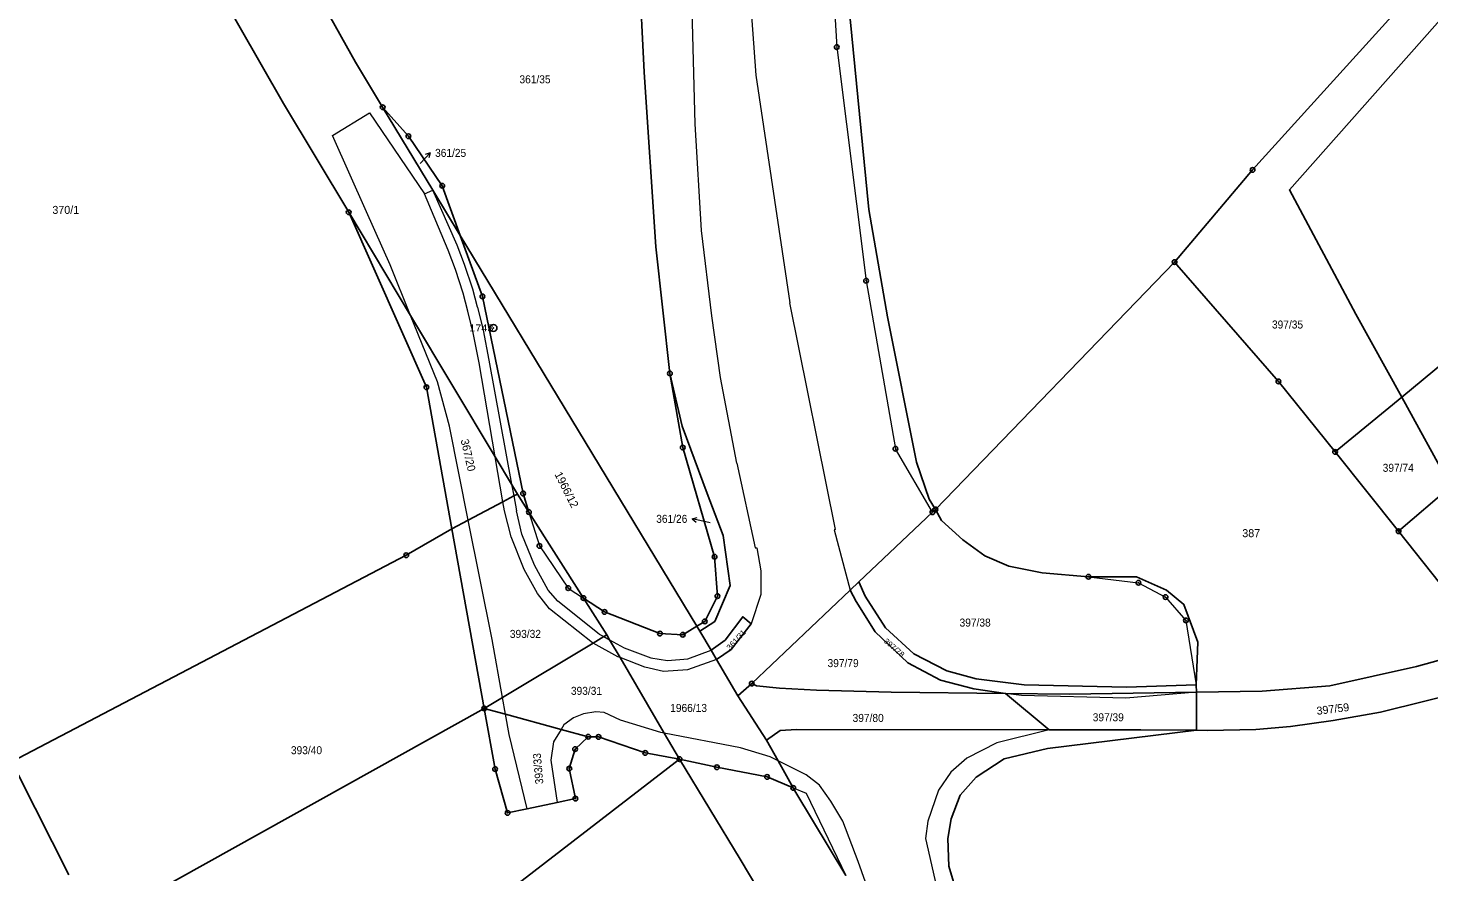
# Model space of a CAD drawing. Extents: x -679733 to -673243, y -1075091 to -1066557.
# Drawn here: x -675641.2 to -675343.7, y -1072985.8 to -1072806.7 of the extents above; entities that cross this region are included whole.
import ezdxf
from ezdxf.enums import TextEntityAlignment as Align

# ---------------------------------------------------------------- set-up
doc = ezdxf.new("R2010")
doc.units = 0
doc.header["$LTSCALE"] = 0.68
for name, color, linetype, lineweight in [('1', 7, 'Continuous', 25), ('4', 7, 'Continuous', 13), ('7', 7, 'Continuous', 13), ('8', 7, 'Continuous', 25)]:
    doc.layers.add(name, color=color, linetype=linetype, lineweight=lineweight)
doc.layers.add('2', color=7, linetype='Continuous')

msp = doc.modelspace()

# ---------------------------------------------------------------- linework, layer by layer
at = {"layer": '1'}
for p, q in [((-675499.17, -1072933.67), (-675549.4, -1072850.74)), ((-675448.52, -1072908.9), (-675397.73, -1072856.39)), ((-675349.44, -1072885.07), (-675339.03, -1072904.04)), ((-675363.62, -1072896.67), (-675350.16, -1072913.51)), ((-675544.33, -1072951.13), (-675551.19, -1072912.99)), ((-675466.61, -1072926.05), (-675464.74, -1072924.28)), ((-675498.51, -1072934.76), (-675499.17, -1072933.67)), ((-675495, -1072940.74), (-675496.15, -1072938.78)), ((-675433.64, -1072947.93), (-675424.34, -1072955.68)), ((-675393.08, -1072947.67), (-675393.12, -1072946.11)), ((-675484.4, -1072957.84), (-675490.47, -1072948.45))]:
    msp.add_line(p, q, dxfattribs=at)
for points in [[(-675448.52, -1072908.9), (-675449.85, -1072906.74), (-675452.49, -1072898.87), (-675458.7, -1072868), (-675462.64, -1072845.24), (-675466.61, -1072804.78), (-675468.02, -1072784.34), (-675468.66, -1072759.35), (-675468.62, -1072738.95), (-675468.34, -1072723.01)], [(-675397.73, -1072856.39), (-675381.14, -1072836.83), (-675324.75, -1072774.52), (-675290.4, -1072737.5)], [(-675634.82, -1072740.31), (-675625.19, -1072755.93), (-675586.95, -1072822.71), (-675573.11, -1072845.8)], [(-675349.44, -1072885.07), (-675359.25, -1072867.47), (-675373.34, -1072841.06), (-675285.66, -1072742.15)], [(-675513.21, -1072757.8), (-675512.46, -1072773.25), (-675510.33, -1072816.05), (-675507.9, -1072853.17), (-675504.88, -1072880.03)], [(-675565.89, -1072823.51), (-675571.67, -1072813.96), (-675577.95, -1072802.67), (-675586.09, -1072789.66)], [(-675349.44, -1072885.07), (-675323.88, -1072863.9), (-675303.64, -1072845.62), (-675268.69, -1072811.1)], [(-675549.4, -1072850.74), (-675553.23, -1072840.18), (-675560.42, -1072829.68), (-675565.89, -1072823.51)], [(-675549.4, -1072850.74), (-675555.21, -1072841.14), (-675565.89, -1072823.51)], [(-675551.19, -1072912.99), (-675556.59, -1072882.96), (-675573.11, -1072845.8)], [(-675573.11, -1072845.8), (-675559.96, -1072867.74), (-675541.98, -1072897.74), (-675538.52, -1072903.52), (-675537.26, -1072905.62), (-675534.84, -1072909.44)], [(-675534.84, -1072909.44), (-675536.06, -1072905.51), (-675544.7, -1072863.68), (-675549.4, -1072850.74)], [(-675397.73, -1072856.39), (-675375.67, -1072881.73), (-675363.62, -1072896.67), (-675349.44, -1072885.07)], [(-675504.88, -1072880.03), (-675502.17, -1072895.75), (-675495.39, -1072918.93), (-675494.8, -1072927.3), (-675497.49, -1072932.66), (-675499.17, -1072933.67)], [(-675504.88, -1072880.03), (-675502.26, -1072891.2), (-675496.95, -1072905.48), (-675493.55, -1072914.44), (-675492.11, -1072925.02), (-675495.38, -1072932.7), (-675498.51, -1072934.76), (-675496.15, -1072938.78)], [(-675551.19, -1072912.99), (-675547.71, -1072911.15), (-675540.35, -1072907.25), (-675538.06, -1072906.04), (-675537.26, -1072905.62)], [(-675339.03, -1072904.04), (-675350.16, -1072913.51), (-675330.81, -1072937.87), (-675324.57, -1072936.21)], [(-675502.85, -1072961.9), (-675506.1, -1072956.35), (-675515.48, -1072940.35), (-675517.69, -1072936.57), (-675518.31, -1072935.52), (-675523.27, -1072927.7), (-675534.84, -1072909.44)], [(-675464.74, -1072924.28), (-675449.15, -1072909.49), (-675448.52, -1072908.9)], [(-675393.12, -1072946.11), (-675393.01, -1072942.48), (-675392.81, -1072937.09), (-675395.77, -1072929.05), (-675399.45, -1072926.02), (-675405.79, -1072923.18), (-675416.01, -1072923.18), (-675425.83, -1072922.33), (-675432.88, -1072920.91), (-675437.99, -1072918.74), (-675442.69, -1072915.33), (-675447.19, -1072911.26), (-675448.52, -1072908.9)], [(-675551.19, -1072912.99), (-675560.89, -1072918.63), (-675644.7, -1072962.47)], [(-675464.74, -1072924.28), (-675463.43, -1072927.33), (-675459.09, -1072934.02), (-675453.1, -1072939.52), (-675446.1, -1072943.16), (-675439.87, -1072944.84), (-675429.66, -1072946.11), (-675407.94, -1072946.63), (-675393.12, -1072946.11)], [(-675496.15, -1072938.78), (-675493.13, -1072936.64), (-675489.42, -1072931.68), (-675487.61, -1072933.17), (-675491.87, -1072938.62), (-675495, -1072940.74), (-675490.47, -1072948.45), (-675487.51, -1072945.87), (-675466.61, -1072926.05)], [(-675466.61, -1072926.05), (-675465.35, -1072928.43), (-675461.31, -1072934.89), (-675454.38, -1072941.48), (-675447.42, -1072945.13), (-675440.33, -1072946.97), (-675433.64, -1072947.93)], [(-675523.27, -1072927.7), (-675518.75, -1072930.64), (-675507.01, -1072935.24), (-675502.17, -1072935.48), (-675499.17, -1072933.67)], [(-675632.56, -1072986.48), (-675643.23, -1072965.33), (-675644.7, -1072962.47), (-675650.06, -1072949), (-675656.29, -1072933.27)], [(-675518.31, -1072935.52), (-675518.93, -1072935.89), (-675521.19, -1072937.25), (-675540.42, -1072948.79), (-675544.33, -1072951.13)], [(-675330.81, -1072937.87), (-675335.1, -1072939.14), (-675346.31, -1072942.25), (-675364.71, -1072946.32), (-675379.09, -1072947.45), (-675393.08, -1072947.67)], [(-675487.51, -1072945.87), (-675486.49, -1072946.33), (-675481.61, -1072946.85), (-675473.78, -1072947.27), (-675457.87, -1072947.67), (-675433.64, -1072947.93)], [(-675393.08, -1072947.67), (-675419.96, -1072948.08), (-675433.64, -1072947.93)], [(-675424.34, -1072955.68), (-675404.85, -1072955.71), (-675393.08, -1072955.78), (-675393.08, -1072947.67)], [(-675334.85, -1072947.18), (-675354.01, -1072951.9), (-675364.06, -1072953.71), (-675373.08, -1072954.94), (-675380.47, -1072955.59), (-675390.73, -1072955.79), (-675393.08, -1072955.78)], [(-675522.23, -1072957.15), (-675525.03, -1072959.77), (-675526.25, -1072963.91), (-675524.97, -1072970.28), (-675528.82, -1072971.09), (-675535.21, -1072972.44), (-675539.37, -1072973.32), (-675542.02, -1072964), (-675544.33, -1072951.13), (-675627.09, -1072997.24)], [(-675544.33, -1072951.13), (-675539.77, -1072952.37), (-675528.01, -1072955.58), (-675522.23, -1072957.15)], [(-675424.34, -1072955.68), (-675477.98, -1072955.6), (-675481.46, -1072955.84), (-675484.4, -1072957.84)], [(-675393.08, -1072955.78), (-675424.7, -1072959.62), (-675433.88, -1072961.82), (-675439.83, -1072965.75), (-675443.23, -1072969.53), (-675445.13, -1072974.54), (-675445.9, -1072978.75), (-675445.68, -1072984.61), (-675444.24, -1072989.34), (-675439.35, -1073001.36), (-675432.66, -1073017.09), (-675428.37, -1073030.15), (-675423.46, -1073041.93), (-675410.58, -1073071.73), (-675398.79, -1073094.57)], [(-675502.85, -1072961.9), (-675510.12, -1072960.57), (-675520.05, -1072957.18), (-675522.23, -1072957.15)], [(-675484.4, -1072957.84), (-675481.91, -1072962.27), (-675478.7, -1072968)], [(-675596.64, -1073024.04), (-675582.08, -1073016.73), (-675550.47, -1072998.63), (-675502.85, -1072961.9)], [(-675502.85, -1072961.9), (-675494.92, -1072963.63), (-675484.24, -1072965.68), (-675478.7, -1072968)], [(-675481.85, -1072996.78), (-675489.97, -1072983.1), (-675502.85, -1072961.9)], [(-675478.7, -1072968), (-675478.13, -1072969), (-675467.54, -1072986.63)]]:
    msp.add_lwpolyline(points, dxfattribs=at)
at = {"layer": '4'}
for p, q in [((-675490.2, -1072767.27), (-675486.67, -1072816.73)), ((-675471.99, -1072767.75), (-675469.47, -1072810.74)), ((-675499.49, -1072827.02), (-675500.64, -1072787.2)), ((-675469.47, -1072810.74), (-675463.23, -1072860.34)), ((-675486.67, -1072816.73), (-675479.39, -1072865.04)), ((-675576.55, -1072829.49), (-675568.69, -1072824.69)), ((-675568.69, -1072824.69), (-675557, -1072841.93)), ((-675498.17, -1072849.71), (-675499.49, -1072827.02)), ((-675569.32, -1072845.75), (-675576.55, -1072829.49)), ((-675557, -1072841.93), (-675555.21, -1072841.14)), ((-675551.98, -1072853.85), (-675557, -1072841.93)), ((-675550.05, -1072852.81), (-675555.21, -1072841.14)), ((-675564.33, -1072856.99), (-675569.32, -1072845.75)), ((-675496.01, -1072867.77), (-675498.17, -1072849.71)), ((-675548.53, -1072856.87), (-675550.05, -1072852.81)), ((-675550.43, -1072857.94), (-675551.98, -1072853.85)), ((-675559.96, -1072867.74), (-675564.33, -1072856.99)), ((-675548.8, -1072862.99), (-675550.43, -1072857.94)), ((-675546.73, -1072862.15), (-675548.53, -1072856.87)), ((-675463.23, -1072860.34), (-675456.99, -1072896.02)), ((-675547.8, -1072866.81), (-675548.8, -1072862.99)), ((-675545.74, -1072865.99), (-675546.73, -1072862.15)), ((-675554.24, -1072881.82), (-675559.96, -1072867.74)), ((-675546.67, -1072871.42), (-675547.8, -1072866.81)), ((-675545.74, -1072865.99), (-675544.52, -1072870.85)), ((-675494.17, -1072880.91), (-675496.01, -1072867.77)), ((-675469.7, -1072913.14), (-675479.39, -1072865.04)), ((-675545.41, -1072877.79), (-675546.67, -1072871.42)), ((-675544.52, -1072870.85), (-675543.31, -1072877.19)), ((-675541.98, -1072897.74), (-675545.41, -1072877.79)), ((-675543.31, -1072877.19), (-675538.52, -1072903.52)), ((-675551.69, -1072891.23), (-675554.24, -1072881.82)), ((-675490.71, -1072899.04), (-675494.17, -1072880.91)), ((-675547.71, -1072911.15), (-675551.69, -1072891.23)), ((-675449.15, -1072909.49), (-675456.99, -1072896.02)), ((-675540.35, -1072907.25), (-675541.98, -1072897.74)), ((-675490.71, -1072899.04), (-675486.78, -1072917.05)), ((-675538.52, -1072903.52), (-675538.06, -1072906.04)), ((-675538.06, -1072906.04), (-675537.49, -1072909.16)), ((-675540.01, -1072909.21), (-675540.35, -1072907.25)), ((-675538.57, -1072914.69), (-675540.01, -1072909.21)), ((-675536.36, -1072914.11), (-675537.49, -1072909.16)), ((-675534.84, -1072909.44), (-675532.61, -1072916.63)), ((-675542.65, -1072936.49), (-675547.71, -1072911.15)), ((-675535.81, -1072921.66), (-675538.57, -1072914.69)), ((-675533.66, -1072920.69), (-675536.36, -1072914.11)), ((-675469.7, -1072913.14), (-675470.03, -1072913.22)), ((-675470.03, -1072913.22), (-675466.61, -1072926.05)), ((-675532.61, -1072916.63), (-675526.49, -1072925.6)), ((-675486.78, -1072917.05), (-675486.45, -1072917.06)), ((-675486.45, -1072917.06), (-675485.59, -1072921.96)), ((-675530.72, -1072926.01), (-675533.66, -1072920.69)), ((-675533.01, -1072926.73), (-675535.81, -1072921.66)), ((-675485.59, -1072921.96), (-675485.6, -1072926.95)), ((-675416.01, -1072923.18), (-675405.38, -1072924.45)), ((-675530.44, -1072929.97), (-675533.01, -1072926.73)), ((-675528.69, -1072928.33), (-675530.72, -1072926.01)), ((-675526.49, -1072925.6), (-675523.27, -1072927.7)), ((-675485.6, -1072926.95), (-675487.61, -1072933.17)), ((-675521.32, -1072937.18), (-675530.44, -1072929.97)), ((-675519.88, -1072935.36), (-675528.69, -1072928.33)), ((-675395.3, -1072932.44), (-675393.12, -1072946.11)), ((-675519.88, -1072935.36), (-675518.93, -1072935.89)), ((-675518.93, -1072935.89), (-675517.69, -1072936.57)), ((-675540.42, -1072948.79), (-675542.65, -1072936.49)), ((-675521.19, -1072937.25), (-675521.32, -1072937.18)), ((-675515.95, -1072940.17), (-675521.19, -1072937.25)), ((-675517.69, -1072936.57), (-675514.58, -1072938.3)), ((-675514.58, -1072938.3), (-675508.91, -1072940.39)), ((-675501.09, -1072940.6), (-675496.15, -1072938.78)), ((-675515.48, -1072940.35), (-675515.95, -1072940.17)), ((-675510.22, -1072942.36), (-675515.48, -1072940.35)), ((-675508.91, -1072940.39), (-675505.4, -1072940.97)), ((-675505.4, -1072940.97), (-675501.09, -1072940.6)), ((-675495, -1072940.74), (-675501.16, -1072942.92)), ((-675506.23, -1072943.27), (-675510.22, -1072942.36)), ((-675501.16, -1072942.92), (-675506.23, -1072943.27)), ((-675430.24, -1072948.42), (-675433.64, -1072947.93)), ((-675393.08, -1072947.67), (-675408.05, -1072948.97)), ((-675539.77, -1072952.37), (-675540.42, -1072948.79)), ((-675408.05, -1072948.97), (-675430.24, -1072948.42)), ((-675539, -1072956.66), (-675539.77, -1072952.37)), ((-675525.39, -1072953.14), (-675527.41, -1072954.6)), ((-675523.26, -1072952.26), (-675525.39, -1072953.14)), ((-675520.63, -1072951.82), (-675523.26, -1072952.26)), ((-675518.82, -1072952), (-675520.63, -1072951.82)), ((-675515.35, -1072953.62), (-675518.82, -1072952)), ((-675506.81, -1072956.21), (-675515.35, -1072953.62)), ((-675535.21, -1072972.44), (-675539, -1072956.66)), ((-675528.01, -1072955.58), (-675529.62, -1072958.2)), ((-675527.41, -1072954.6), (-675528.01, -1072955.58)), ((-675506.1, -1072956.35), (-675506.81, -1072956.21)), ((-675489.87, -1072959.53), (-675506.1, -1072956.35)), ((-675424.34, -1072955.68), (-675435.46, -1072958.43)), ((-675529.62, -1072958.2), (-675530.15, -1072962.12)), ((-675483.63, -1072961.42), (-675489.87, -1072959.53)), ((-675435.46, -1072958.43), (-675441.85, -1072961.72)), ((-675530.15, -1072962.12), (-675528.82, -1072971.09)), ((-675481.91, -1072962.27), (-675483.63, -1072961.42)), ((-675475.98, -1072965.21), (-675481.91, -1072962.27)), ((-675441.85, -1072961.72), (-675445.21, -1072964.64)), ((-675473.15, -1072967.44), (-675475.98, -1072965.21)), ((-675445.21, -1072964.64), (-675447.85, -1072968.49)), ((-675478.7, -1072968), (-675475.95, -1072969.14)), ((-675470.71, -1072970.79), (-675473.15, -1072967.44)), ((-675447.85, -1072968.49), (-675450.15, -1072975.04)), ((-675475.95, -1072969.14), (-675467.54, -1072986.63)), ((-675468.2, -1072975.05), (-675470.71, -1072970.79)), ((-675464.94, -1072983.59), (-675468.2, -1072975.05)), ((-675450.15, -1072975.04), (-675450.62, -1072978.77)), ((-675450.62, -1072978.77), (-675448.28, -1072988.97)), ((-675456.91, -1073006.03), (-675464.94, -1072983.59))]:
    msp.add_line(p, q, dxfattribs=at)
msp.add_lwpolyline([(-675405.38, -1072924.45), (-675399.64, -1072927.51), (-675395.3, -1072932.44)], dxfattribs=at)
at = {"layer": '7'}
for p, q in [((-675555.775, -1072833.201), (-675556.831, -1072833.574)), ((-675500.184, -1072910.875), (-675499.321, -1072911.588))]:
    msp.add_line(p, q, dxfattribs=at)
for points in [[(-675557.93, -1072835.43), (-675557.86, -1072835.36), (-675555.775, -1072833.201), (-675556.111, -1072834.27)], [(-675496.31, -1072911.76), (-675497.26, -1072911.55), (-675500.184, -1072910.875), (-675499.096, -1072910.612)]]:
    msp.add_lwpolyline(points, dxfattribs=at)
at = {"layer": '8'}
for centre, radius in [((-675469.47, -1072810.7399), 0.5), ((-675469.47, -1072810.7399), 0.0303), ((-675565.89, -1072823.5099), 0.5), ((-675565.89, -1072823.5099), 0.0303), ((-675560.42, -1072829.6799), 0.5), ((-675560.42, -1072829.6799), 0.0303), ((-675381.14, -1072836.8299), 0.5), ((-675381.14, -1072836.8299), 0.0303), ((-675553.23, -1072840.1799), 0.5), ((-675553.23, -1072840.1799), 0.0303), ((-675573.11, -1072845.7999), 0.5), ((-675573.11, -1072845.7999), 0.0303), ((-675397.73, -1072856.3899), 0.5), ((-675397.73, -1072856.3899), 0.0303), ((-675463.23, -1072860.3399), 0.5), ((-675463.23, -1072860.3399), 0.0303), ((-675544.7, -1072863.6799), 0.5), ((-675544.7, -1072863.6799), 0.0303), ((-675542.37, -1072870.3698), 0.75), ((-675542.37, -1072870.3698), 0.03), ((-675504.88, -1072880.0299), 0.5), ((-675556.59, -1072882.9599), 0.5), ((-675504.88, -1072880.0299), 0.0303), ((-675375.67, -1072881.7299), 0.5), ((-675375.67, -1072881.7299), 0.0303), ((-675556.59, -1072882.9599), 0.0303), ((-675502.17, -1072895.7499), 0.5), ((-675502.17, -1072895.7499), 0.0303), ((-675456.99, -1072896.0199), 0.5), ((-675456.99, -1072896.0199), 0.0303), ((-675363.62, -1072896.6699), 0.5), ((-675363.62, -1072896.6699), 0.0303), ((-675536.06, -1072905.5099), 0.5), ((-675536.06, -1072905.5099), 0.0303), ((-675534.84, -1072909.4399), 0.5), ((-675534.84, -1072909.4399), 0.0303), ((-675449.15, -1072909.4899), 0.5), ((-675449.15, -1072909.4899), 0.0303), ((-675448.52, -1072908.8999), 0.5), ((-675448.52, -1072908.8999), 0.0303), ((-675350.16, -1072913.5099), 0.5), ((-675350.16, -1072913.5099), 0.0303), ((-675560.89, -1072918.6299), 0.5), ((-675532.61, -1072916.6299), 0.5), ((-675532.61, -1072916.6299), 0.0303), ((-675495.39, -1072918.9299), 0.5), ((-675560.89, -1072918.6299), 0.0303), ((-675495.39, -1072918.9299), 0.0303), ((-675416.01, -1072923.1799), 0.5), ((-675416.01, -1072923.1799), 0.0303), ((-675405.38, -1072924.4499), 0.5), ((-675526.49, -1072925.5999), 0.5), ((-675526.49, -1072925.5999), 0.0303), ((-675523.27, -1072927.6999), 0.5), ((-675494.8, -1072927.2999), 0.5), ((-675494.8, -1072927.2999), 0.0303), ((-675405.38, -1072924.4499), 0.0303), ((-675399.64, -1072927.5099), 0.5), ((-675523.27, -1072927.6999), 0.0303), ((-675518.75, -1072930.6399), 0.5), ((-675399.64, -1072927.5099), 0.0303), ((-675518.75, -1072930.6399), 0.0303), ((-675497.49, -1072932.6599), 0.5), ((-675497.49, -1072932.6599), 0.0303), ((-675395.3, -1072932.4399), 0.5), ((-675395.3, -1072932.4399), 0.0303), ((-675507.01, -1072935.2399), 0.5), ((-675507.01, -1072935.2399), 0.0303), ((-675502.17, -1072935.4799), 0.5), ((-675502.17, -1072935.4799), 0.0303), ((-675487.51, -1072945.8699), 0.5), ((-675487.51, -1072945.8699), 0.0303), ((-675544.33, -1072951.1299), 0.5), ((-675544.33, -1072951.1299), 0.0303), ((-675522.23, -1072957.1499), 0.5), ((-675522.23, -1072957.1499), 0.0303), ((-675520.05, -1072957.1799), 0.5), ((-675525.03, -1072959.7699), 0.5), ((-675525.03, -1072959.7699), 0.0303), ((-675520.05, -1072957.1799), 0.0303), ((-675510.12, -1072960.5699), 0.5), ((-675510.12, -1072960.5699), 0.0303), ((-675502.85, -1072961.8999), 0.5), ((-675502.85, -1072961.8999), 0.0303), ((-675542.02, -1072963.9999), 0.5), ((-675542.02, -1072963.9999), 0.0303), ((-675526.25, -1072963.9099), 0.5), ((-675526.25, -1072963.9099), 0.0303), ((-675494.92, -1072963.6299), 0.5), ((-675494.92, -1072963.6299), 0.0303), ((-675484.24, -1072965.6799), 0.5), ((-675484.24, -1072965.6799), 0.0303), ((-675478.7, -1072967.9999), 0.5), ((-675478.7, -1072967.9999), 0.0303), ((-675524.97, -1072970.2799), 0.5), ((-675524.97, -1072970.2799), 0.0303), ((-675539.37, -1072973.3199), 0.5), ((-675539.37, -1072973.3199), 0.0303)]:
    msp.add_circle(centre, radius, dxfattribs=at)

# ---------------------------------------------------------------- texts
at = {"layer": '2', "width": 0.95}
for s, p in [('361/35', (-675536.84, -1072818.44)), ('361/25', (-675554.76, -1072834.06)), ('397/35', (-675377.03, -1072870.489)), ('397/74', (-675353.52, -1072900.9)), ('397/38', (-675443.37, -1072933.759)), ('393/32', (-675538.88, -1072936.16)), ('397/79', (-675471.41, -1072942.36)), ('393/31', (-675525.91, -1072948.249)), ('1966/13', (-675504.82, -1072951.88)), ('397/80', (-675466.09, -1072953.999)), ('397/39', (-675415.1, -1072953.86)), ('393/40', (-675585.37, -1072960.85))]:
    msp.add_text(s, height=1.7, dxfattribs=at).set_placement(p)
at = {"layer": '2'}
msp.add_text('370/1', height=1.7, dxfattribs=at).set_placement((-675633.19, -1072846.16), align=Align.CENTER)
for s, rotation, p in [('367/20', 283, (-675549.338, -1072894.161)), ('1966/12', 297, (-675529.447, -1072901.435)), ('397/59', 7, (-675367.456, -1072952.513))]:
    msp.add_text(s, height=1.7, rotation=rotation, dxfattribs=at).set_placement(p)
at = {"layer": '2', "width": 0.95}
msp.add_text('361/26', height=1.7, dxfattribs=at).set_placement((-675501.19, -1072911.739), align=Align.RIGHT)
at = {"layer": '2'}
msp.add_text('387', height=1.7, dxfattribs=at).set_placement((-675383.33, -1072914.779))
for s, height, rotation, width, p in [('361/31', 1.14, 47, 1.1, (-675492.163, -1072938.828)), ('397/78', 1.14, 319, 1.1, (-675459.563, -1072936.99)), ('393/33', 1.7, 95, 0.95, (-675531.753, -1072967.145))]:
    msp.add_text(s, height=height, rotation=rotation, dxfattribs=dict(at, width=width)).set_placement(p)
at = {"layer": '8', "width": 1.15}
msp.add_text('1743', height=1.5, dxfattribs=at).set_placement((-675542.369, -1072871.12), align=Align.RIGHT)

doc.saveas('drawing.dxf')
